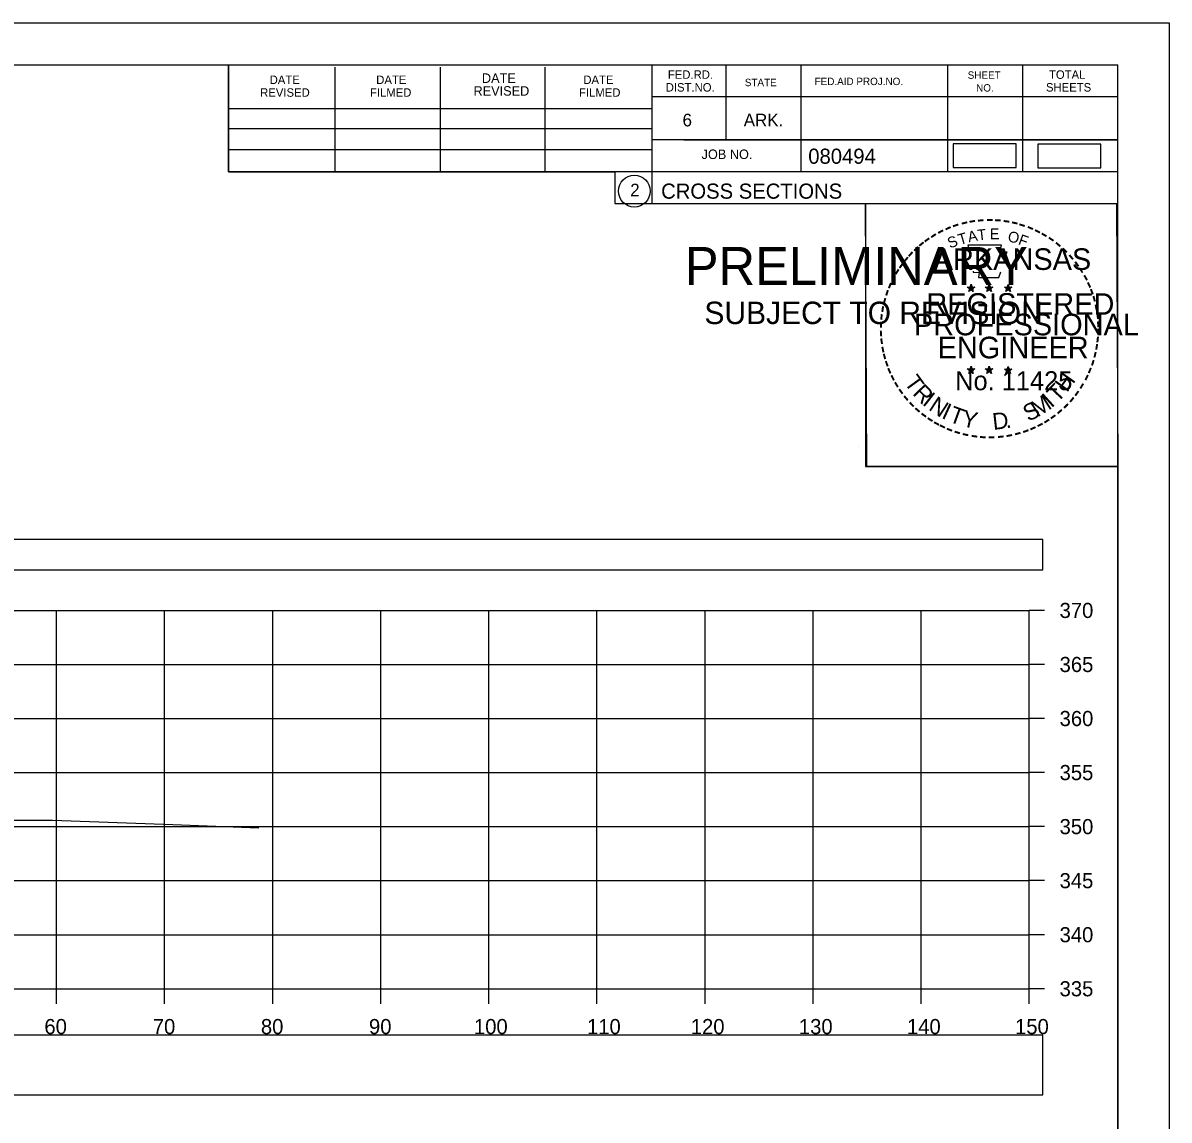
# Model space of a CAD drawing. Extents: x 1376273 to 1384221, y 378927 to 384592.
# Drawn here: x 1377114.7 to 1377220.7, y 381503.7 to 381605.2 of the extents above; entities that cross this region are included whole.
import ezdxf

# ---------------------------------------------------------------- set-up
doc = ezdxf.new("R2010")
doc.units = 0
for name, color, linetype in [('R_Axis', 7, 'Continuous'), ('R_Axis Annot', 7, 'Continuous'), ('R_Border', 7, 'Continuous'), ('R_Border PE', 7, 'Continuous'), ('R_Border Prem', 7, 'Continuous'), ('R_Drive', 7, 'Continuous'), ('R_Exist Surface', 7, 'Continuous'), ('R_Grid', 7, 'Continuous'), ('R_No Plot', 7, 'Continuous')]:
    doc.layers.add(name, color=color, linetype=linetype)

msp = doc.modelspace()

# ---------------------------------------------------------------- linework, layer by layer
at = {"layer": 'R_Axis'}
for p, q in [((1377207.77, 381515.85), (1377207.77, 381550.85)), ((1377209.17, 381550.85), (1377207.77, 381550.85)), ((1377209.17, 381545.85), (1377207.77, 381545.85)), ((1377209.17, 381540.85), (1377207.77, 381540.85)), ((1377209.17, 381535.85), (1377207.77, 381535.85)), ((1377209.17, 381530.85), (1377207.77, 381530.85)), ((1377209.17, 381525.85), (1377207.77, 381525.85)), ((1377209.17, 381520.85), (1377207.77, 381520.85)), ((1376907.77, 381515.85), (1377207.77, 381515.85)), ((1377117.77, 381514.45), (1377117.77, 381515.85)), ((1377127.77, 381514.45), (1377127.77, 381515.85)), ((1377137.77, 381514.45), (1377137.77, 381515.85)), ((1377147.77, 381514.45), (1377147.77, 381515.85)), ((1377157.77, 381514.45), (1377157.77, 381515.85)), ((1377167.77, 381514.45), (1377167.77, 381515.85)), ((1377177.77, 381514.45), (1377177.77, 381515.85)), ((1377187.77, 381514.45), (1377187.77, 381515.85)), ((1377197.77, 381514.45), (1377197.77, 381515.85)), ((1377207.77, 381514.45), (1377207.77, 381515.85)), ((1377209.17, 381515.85), (1377207.77, 381515.85))]:
    msp.add_line(p, q, dxfattribs=at)
at = {"layer": 'R_Axis Annot'}
for points in [[(1376907.2, 381554.61), (1377209.01, 381554.61), (1377209.01, 381557.42), (1376907.2, 381557.42)], [(1376907.2, 381506.05), (1377209.01, 381506.05), (1377209.01, 381511.57), (1376907.2, 381511.57)]]:
    msp.add_lwpolyline(points, close=True, dxfattribs=at)
at = {"layer": 'R_Border'}
for p, q in [((1376899.77, 381601.31), (1377215.95, 381601.31)), ((1377133.69, 381591.43), (1377133.69, 381601.31)), ((1377143.55, 381591.43), (1377143.55, 381601.11)), ((1377153.31, 381591.43), (1377153.31, 381601.11)), ((1377162.99, 381591.43), (1377162.99, 381601.11)), ((1377172.85, 381601.31), (1377172.85, 381588.51)), ((1377179.69, 381601.31), (1377179.69, 381594.37)), ((1377186.63, 381601.31), (1377186.63, 381591.43)), ((1377200.21, 381601.31), (1377200.21, 381591.43)), ((1377207.15, 381601.31), (1377207.15, 381591.43)), ((1377215.95, 381395.85), (1377215.95, 381601.31)), ((1377215.95, 381598.37), (1377172.85, 381598.37)), ((1377215.95, 381598.39), (1377215.95, 381598.39)), ((1377133.69, 381597.29), (1377172.85, 381597.29)), ((1377133.69, 381595.43), (1377172.85, 381595.43)), ((1377215.95, 381594.37), (1377172.85, 381594.37)), ((1377175.81, 381594.37), (1377215.95, 381594.37)), ((1377133.69, 381591.43), (1377133.69, 381593.49)), ((1377133.69, 381593.49), (1377172.85, 381593.49)), ((1377215.95, 381591.43), (1377133.69, 381591.43)), ((1377172.85, 381588.51), (1377215.95, 381588.51))]:
    msp.add_line(p, q, dxfattribs=at)
msp.add_circle((1377171.23, 381589.64), 1.47, dxfattribs=at)
at = {"layer": 'R_Border PE'}
for p, q in [((1377202.38, 381581.02), (1377202.34, 381580.76)), ((1377202.38, 381580.65), (1377202.38, 381581.02)), ((1377202.38, 381581.02), (1377202.43, 381580.77)), ((1377204.05, 381581.02), (1377204.01, 381580.76)), ((1377204.05, 381580.65), (1377204.05, 381581.02)), ((1377204.05, 381581.02), (1377204.1, 381580.77)), ((1377205.82, 381581), (1377205.77, 381580.75)), ((1377205.82, 381580.64), (1377205.82, 381581)), ((1377205.82, 381581), (1377205.86, 381580.75)), ((1377202.03, 381580.76), (1377202.38, 381580.65)), ((1377202.03, 381580.76), (1377202.29, 381580.72)), ((1377202.03, 381580.76), (1377202.27, 381580.64)), ((1377202.17, 381580.35), (1377202.38, 381580.65)), ((1377202.17, 381580.35), (1377202.29, 381580.6)), ((1377202.17, 381580.35), (1377202.38, 381580.57)), ((1377202.73, 381580.76), (1377202.38, 381580.65)), ((1377202.59, 381580.35), (1377202.38, 381580.65)), ((1377202.59, 381580.35), (1377202.38, 381580.57)), ((1377202.73, 381580.76), (1377202.44, 381580.71)), ((1377202.59, 381580.35), (1377202.46, 381580.64)), ((1377202.73, 381580.76), (1377202.52, 381580.66)), ((1377203.7, 381580.76), (1377204.05, 381580.65)), ((1377203.7, 381580.76), (1377203.96, 381580.72)), ((1377203.7, 381580.76), (1377203.94, 381580.64)), ((1377203.84, 381580.35), (1377204.05, 381580.65)), ((1377203.84, 381580.35), (1377203.96, 381580.6)), ((1377203.84, 381580.35), (1377204.05, 381580.57)), ((1377204.4, 381580.76), (1377204.05, 381580.65)), ((1377204.26, 381580.35), (1377204.05, 381580.65)), ((1377204.26, 381580.35), (1377204.05, 381580.57)), ((1377204.4, 381580.76), (1377204.11, 381580.71)), ((1377204.26, 381580.35), (1377204.13, 381580.64)), ((1377204.4, 381580.76), (1377204.19, 381580.66)), ((1377205.47, 381580.75), (1377205.82, 381580.64)), ((1377205.47, 381580.75), (1377205.72, 381580.7)), ((1377205.47, 381580.75), (1377205.7, 381580.63)), ((1377205.6, 381580.34), (1377205.82, 381580.64)), ((1377205.6, 381580.34), (1377205.73, 381580.59)), ((1377205.6, 381580.34), (1377205.81, 381580.56)), ((1377206.03, 381580.34), (1377205.81, 381580.56)), ((1377206.16, 381580.75), (1377205.82, 381580.64)), ((1377206.03, 381580.34), (1377205.82, 381580.64)), ((1377206.16, 381580.75), (1377205.88, 381580.7)), ((1377206.03, 381580.34), (1377205.89, 381580.63)), ((1377206.16, 381580.75), (1377205.96, 381580.65)), ((1377202.03, 381573.19), (1377202.38, 381573.08)), ((1377202.03, 381573.19), (1377202.28, 381573.14)), ((1377202.03, 381573.19), (1377202.27, 381573.07)), ((1377202.16, 381572.78), (1377202.38, 381573.08)), ((1377202.16, 381572.78), (1377202.29, 381573.02)), ((1377202.16, 381572.78), (1377202.38, 381573)), ((1377202.38, 381573.44), (1377202.34, 381573.19)), ((1377202.38, 381573.08), (1377202.38, 381573.44)), ((1377202.38, 381573.44), (1377202.43, 381573.19)), ((1377202.72, 381573.19), (1377202.38, 381573.08)), ((1377202.59, 381572.78), (1377202.38, 381573.08)), ((1377202.59, 381572.78), (1377202.38, 381572.99)), ((1377202.72, 381573.19), (1377202.44, 381573.14)), ((1377202.59, 381572.78), (1377202.45, 381573.07)), ((1377202.72, 381573.19), (1377202.52, 381573.09)), ((1377203.7, 381573.19), (1377204.05, 381573.08)), ((1377203.7, 381573.19), (1377203.95, 381573.14)), ((1377203.7, 381573.19), (1377203.93, 381573.07)), ((1377203.83, 381572.78), (1377204.05, 381573.08)), ((1377203.83, 381572.78), (1377203.96, 381573.02)), ((1377203.83, 381572.78), (1377204.04, 381573)), ((1377204.05, 381573.44), (1377204.01, 381573.19)), ((1377204.26, 381572.78), (1377204.04, 381572.99)), ((1377204.05, 381573.08), (1377204.05, 381573.44)), ((1377204.05, 381573.44), (1377204.1, 381573.19)), ((1377204.39, 381573.19), (1377204.05, 381573.08)), ((1377204.26, 381572.78), (1377204.05, 381573.08)), ((1377204.39, 381573.19), (1377204.11, 381573.14)), ((1377204.26, 381572.78), (1377204.12, 381573.07)), ((1377204.39, 381573.19), (1377204.19, 381573.09)), ((1377205.46, 381573.18), (1377205.81, 381573.07)), ((1377205.46, 381573.18), (1377205.72, 381573.13)), ((1377205.46, 381573.18), (1377205.7, 381573.06)), ((1377205.6, 381572.77), (1377205.81, 381573.07)), ((1377205.6, 381572.77), (1377205.72, 381573.01)), ((1377205.6, 381572.77), (1377205.81, 381572.99)), ((1377205.81, 381573.43), (1377205.77, 381573.18)), ((1377205.81, 381573.07), (1377205.81, 381573.43)), ((1377205.81, 381573.43), (1377205.86, 381573.18)), ((1377206.16, 381573.18), (1377205.81, 381573.07)), ((1377206.03, 381572.77), (1377205.81, 381573.07)), ((1377206.03, 381572.77), (1377205.81, 381572.98)), ((1377206.16, 381573.18), (1377205.87, 381573.13)), ((1377206.03, 381572.77), (1377205.89, 381573.06)), ((1377206.16, 381573.18), (1377205.96, 381573.08))]:
    msp.add_line(p, q, dxfattribs=at)
for points in [[(1377202.07, 381584.64), (1377202.34, 381583.81)], [(1377205.58, 381583.72), (1377205.73, 381584), (1377205.04, 381583.98), (1377205.19, 381584.64), (1377202.07, 381584.64)], [(1377202.57, 381582.22), (1377202.57, 381582.13), (1377203.13, 381582.11), (1377203.07, 381581.64), (1377204.94, 381581.64), (1377205.15, 381582.17)], [(1377202.38, 381581.02), (1377202.59, 381580.35), (1377202.03, 381580.76), (1377202.73, 381580.76), (1377202.17, 381580.35), (1377202.38, 381581.02)], [(1377204.05, 381581.02), (1377204.26, 381580.35), (1377203.7, 381580.76), (1377204.4, 381580.76), (1377203.84, 381580.35), (1377204.05, 381581.02)], [(1377205.82, 381581), (1377206.03, 381580.34), (1377205.47, 381580.75), (1377206.16, 381580.75), (1377205.6, 381580.34), (1377205.82, 381581)], [(1377202.38, 381573.44), (1377202.59, 381572.78), (1377202.03, 381573.19), (1377202.72, 381573.19), (1377202.16, 381572.78), (1377202.38, 381573.44)], [(1377204.05, 381573.44), (1377204.26, 381572.78), (1377203.7, 381573.19), (1377204.39, 381573.19), (1377203.83, 381572.78), (1377204.05, 381573.44)], [(1377205.81, 381573.43), (1377206.03, 381572.77), (1377205.46, 381573.18), (1377206.16, 381573.18), (1377205.6, 381572.77), (1377205.81, 381573.43)]]:
    msp.add_lwpolyline(points, dxfattribs=at)
for centre, radius in [((1377202.38, 381580.65), 0.172), ((1377202.38, 381580.65), 0.145), ((1377202.38, 381580.65), 0.116), ((1377202.38, 381580.65), 0.0991), ((1377202.38, 381580.65), 0.0747), ((1377202.38, 381580.65), 0.0495), ((1377202.38, 381580.65), 0.0296), ((1377204.05, 381580.65), 0.172), ((1377204.05, 381580.65), 0.145), ((1377204.05, 381580.65), 0.116), ((1377204.05, 381580.65), 0.0991), ((1377204.05, 381580.65), 0.0747), ((1377204.05, 381580.65), 0.0495), ((1377204.05, 381580.65), 0.0296), ((1377205.81, 381580.64), 0.172), ((1377205.81, 381580.64), 0.145), ((1377205.81, 381580.64), 0.116), ((1377205.81, 381580.64), 0.0991), ((1377205.81, 381580.64), 0.0747), ((1377205.81, 381580.64), 0.0495), ((1377205.81, 381580.64), 0.0296), ((1377202.38, 381573.08), 0.172), ((1377202.38, 381573.08), 0.145), ((1377202.38, 381573.08), 0.116), ((1377202.38, 381573.08), 0.0991), ((1377202.38, 381573.08), 0.0747), ((1377202.38, 381573.08), 0.0495), ((1377202.38, 381573.08), 0.0296), ((1377204.05, 381573.08), 0.172), ((1377204.05, 381573.08), 0.145), ((1377204.05, 381573.08), 0.116), ((1377204.05, 381573.08), 0.0991), ((1377204.05, 381573.08), 0.0747), ((1377204.05, 381573.08), 0.0495), ((1377204.05, 381573.08), 0.0296), ((1377205.81, 381573.07), 0.172), ((1377205.81, 381573.07), 0.145), ((1377205.81, 381573.07), 0.116), ((1377205.81, 381573.07), 0.0991), ((1377205.81, 381573.07), 0.0747), ((1377205.81, 381573.07), 0.0495), ((1377205.81, 381573.07), 0.0296)]:
    msp.add_circle(centre, radius, dxfattribs=at)
at = {"layer": 'R_Drive'}
for points in [[(1377200.72, 381591.82), (1377206.55, 381591.82), (1377206.55, 381594.01), (1377200.72, 381594.01)], [(1377208.55, 381591.81), (1377214.39, 381591.81), (1377214.39, 381593.99), (1377208.55, 381593.99)]]:
    msp.add_lwpolyline(points, close=True, dxfattribs=at)
at = {"layer": 'R_Exist Surface'}
msp.add_lwpolyline([(1377113.58, 381531.46), (1377117.39, 381531.46), (1377128.53, 381531.03), (1377136.5, 381530.73)], dxfattribs=at)
at = {"layer": 'R_Grid'}
for p, q in [((1376907.77, 381550.85), (1377207.77, 381550.85)), ((1376907.77, 381550.85), (1377207.77, 381550.85)), ((1377117.77, 381515.85), (1377117.77, 381550.85)), ((1377117.77, 381515.85), (1377117.77, 381550.85)), ((1377127.77, 381515.85), (1377127.77, 381550.85)), ((1377127.77, 381515.85), (1377127.77, 381550.85)), ((1377137.77, 381515.85), (1377137.77, 381550.85)), ((1377137.77, 381515.85), (1377137.77, 381550.85)), ((1377147.77, 381515.85), (1377147.77, 381550.85)), ((1377147.77, 381515.85), (1377147.77, 381550.85)), ((1377157.77, 381515.85), (1377157.77, 381550.85)), ((1377157.77, 381515.85), (1377157.77, 381550.85)), ((1377167.77, 381515.85), (1377167.77, 381550.85)), ((1377167.77, 381515.85), (1377167.77, 381550.85)), ((1377177.77, 381515.85), (1377177.77, 381550.85)), ((1377177.77, 381515.85), (1377177.77, 381550.85)), ((1377187.77, 381515.85), (1377187.77, 381550.85)), ((1377187.77, 381515.85), (1377187.77, 381550.85)), ((1377197.77, 381515.85), (1377197.77, 381550.85)), ((1377197.77, 381515.85), (1377197.77, 381550.85)), ((1377207.77, 381515.85), (1377207.77, 381550.85)), ((1377207.77, 381515.85), (1377207.77, 381550.85)), ((1376907.77, 381545.85), (1377207.77, 381545.85)), ((1376907.77, 381545.85), (1377207.77, 381545.85)), ((1376907.77, 381540.85), (1377207.77, 381540.85)), ((1376907.77, 381540.85), (1377207.77, 381540.85)), ((1376907.77, 381535.85), (1377207.77, 381535.85)), ((1376907.77, 381535.85), (1377207.77, 381535.85)), ((1376907.77, 381530.85), (1377207.77, 381530.85)), ((1376907.77, 381530.85), (1377207.77, 381530.85)), ((1376907.77, 381525.85), (1377207.77, 381525.85)), ((1376907.77, 381525.85), (1377207.77, 381525.85)), ((1376907.77, 381520.85), (1377207.77, 381520.85)), ((1376907.77, 381520.85), (1377207.77, 381520.85)), ((1376907.77, 381515.85), (1377207.77, 381515.85)), ((1376907.77, 381515.85), (1377207.77, 381515.85))]:
    msp.add_line(p, q, dxfattribs=at)
at = {"layer": 'R_No Plot'}
for p, q in [((1376887.37, 381605.2), (1377220.7, 381605.2)), ((1377191.98, 381566.05), (1377191.98, 381566.05))]:
    msp.add_line(p, q, dxfattribs=at)
for points in [[(1376887.36, 381605.2), (1377220.7, 381605.2), (1377220.7, 381391.86), (1376887.36, 381391.86)], [(1377133.69, 381601.31), (1377133.69, 381591.43), (1377169.42, 381591.43), (1377169.42, 381588.51), (1377192.62, 381588.51), (1377192.62, 381564.17), (1377215.95, 381564.17), (1377215.95, 381395.85), (1376899.77, 381395.85), (1376899.77, 381601.31)], [(1377192.62, 381588.51), (1377215.83, 381588.51), (1377215.95, 381564.17), (1377192.74, 381564.17)]]:
    msp.add_lwpolyline(points, close=True, dxfattribs=at)

# ---------------------------------------------------------------- texts
at = {"layer": 'R_Axis Annot'}
for s, p in [('370', (1377210.57, 381550.15)), ('365', (1377210.57, 381545.15)), ('360', (1377210.57, 381540.15)), ('355', (1377210.57, 381535.15)), ('350', (1377210.57, 381530.15)), ('345', (1377210.57, 381525.15)), ('340', (1377210.57, 381520.15)), ('335', (1377210.57, 381515.15)), ('60', (1377116.65, 381511.65)), ('70', (1377126.68, 381511.65)), ('80', (1377136.68, 381511.65)), ('90', (1377146.68, 381511.65)), ('100', (1377156.39, 381511.65)), ('110', (1377166.85, 381511.65)), ('120', (1377176.45, 381511.65)), ('130', (1377186.45, 381511.65)), ('140', (1377196.45, 381511.65)), ('150', (1377206.45, 381511.65))]:
    msp.add_text(s, height=1.4, dxfattribs=at).set_placement(p)
at = {"layer": 'R_Border'}
for s, height, p in [('DATE', 0.782, (1377137.49, 381599.55)), ('DATE', 0.782, (1377147.35, 381599.55)), ('DATE', 0.879, (1377157.13, 381599.65)), ('DATE', 0.782, (1377166.51, 381599.55)), ('FED.RD.', 0.782, (1377174.33, 381600.03)), ('STATE', 0.684, (1377181.45, 381599.35)), ('FED.AID PROJ.NO.', 0.684, (1377187.91, 381599.45)), ('SHEET', 0.684, (1377202.07, 381600.03)), ('TOTAL', 0.782, (1377209.59, 381600.03)), ('REVISED', 0.782, (1377136.61, 381598.37)), ('FILMED', 0.782, (1377146.77, 381598.37)), ('REVISED', 0.879, (1377156.35, 381598.47)), ('FILMED', 0.782, (1377166.11, 381598.37)), ('DIST.NO.', 0.782, (1377174.13, 381598.85)), ('NO.', 0.684, (1377202.85, 381598.85)), ('SHEETS', 0.782, (1377209.31, 381598.85)), ('6', 1.17, (1377175.69, 381595.63)), ('ARK.', 1.172, (1377181.35, 381595.63)), ('JOB NO.', 0.879, (1377177.45, 381592.61)), ('080494', 1.4, (1377187.32, 381592.17)), ('2', 1.17, (1377170.85, 381589.16)), ('CROSS SECTIONS', 1.4, (1377173.71, 381588.94))]:
    msp.add_text(s, height=height, rotation=360, dxfattribs=at).set_placement(p)
at = {"layer": 'R_Border PE'}
for s, height, rotation, p in [('-', 1.6, 24.3072, (1377200.19, 381585.5)), ('-', 1.6, 19.1761, (1377200.82, 381585.77)), ('-', 1.6, 13.6301, (1377201.57, 381586.01)), ('-', 1.6, 10.2193, (1377202.25, 381586.17)), ('-', 1.6, 5.8968, (1377202.98, 381586.28)), ('-', 1.6, 0.1862, (1377203.75, 381586.35)), ('-', 1.6, 357.743, (1377204.47, 381586.34)), ('-', 1.6, 352.1617, (1377205.22, 381586.28)), ('-', 1.6, 347.2049, (1377205.94, 381586.17)), ('-', 1.6, 342.3362, (1377206.57, 381586.01)), ('-', 1.6, 337.8551, (1377207.31, 381585.79)), ('-', 1.6, 36.2317, (1377198.38, 381584.42)), ('-', 1.6, 34.0636, (1377198.96, 381584.81)), ('-', 1.6, 28.7918, (1377199.55, 381585.18)), ('S', 1, 21.594, (1377200.43, 381584.32)), ('T', 1, 16.4036, (1377201.34, 381584.65)), ('A', 1, 11.2132, (1377202.17, 381584.9)), ('T', 1, 6.0228, (1377203.02, 381585.07)), ('E', 1, 0.8323, (1377204.12, 381585.18)), ('O', 1, 350.4515, (1377205.73, 381584.97)), ('F', 1, 340.0707, (1377206.68, 381584.74)), ('-', 1.6, 334.1211, (1377207.94, 381585.52)), ('-', 1.6, 329.6409, (1377208.52, 381585.24)), ('-', 1.6, 325.8627, (1377209.16, 381584.88)), ('-', 1.6, 42.9622, (1377197.47, 381583.62)), ('-', 1.6, 38.9507, (1377197.9, 381584.04)), ('ARKANSAS', 2, 360, (1377198.93, 381582.35)), ('-', 1.6, 320.5297, (1377209.77, 381584.45)), ('-', 1.6, 315.5786, (1377210.37, 381583.96)), ('-', 1.6, 50.6142, (1377196.62, 381582.66)), ('-', 1.6, 48.423, (1377197.02, 381583.14)), ('-', 1.6, 309.8797, (1377210.94, 381583.41)), ('-', 1.6, 306.6522, (1377211.46, 381582.81)), ('-', 1.6, 58.0706, (1377195.88, 381581.56)), ('-', 1.6, 54.2325, (1377196.21, 381582.09)), ('-', 1.4, 303.6753, (1377211.95, 381582.24)), ('-', 1.6, 67.7743, (1377195.31, 381580.34)), ('-', 1.6, 62.8713, (1377195.57, 381580.95)), ('-', 1.6, 299.6684, (1377212.27, 381581.63)), ('-', 1.6, 294.6628, (1377212.59, 381581.02)), ('-', 1.6, 72.3945, (1377195.09, 381579.71)), ('REGISTERED', 2, 360, (1377198.25, 381578.2)), ('DWB', 0.01, 360, (1377202.37, 381580.65)), ('DWB', 0.01, 360, (1377204.04, 381580.65)), ('DWB', 0.01, 360, (1377205.8, 381580.63)), ('-', 1.6, 290.5728, (1377212.85, 381580.45)), ('-', 1.6, 285.1233, (1377213.08, 381579.87)), ('-', 1.6, 81.2013, (1377194.76, 381578.28)), ('-', 1.6, 75.461, (1377194.89, 381578.99)), ('-', 1.6, 280.5493, (1377213.28, 381579.12)), ('-', 1.6, 85.1863, (1377194.68, 381577.59)), ('PROFESSIONAL', 2, 360, (1377197.1, 381576.3)), ('-', 1.6, 276.5962, (1377213.44, 381578.36)), ('-', 1.6, 94.1959, (1377194.69, 381576.16)), ('-', 1.6, 89.0622, (1377194.66, 381576.89)), ('-', 1.6, 274.3301, (1377213.5, 381577.63)), ('-', 1.6, 269.9407, (1377213.54, 381577)), ('-', 1.6, 98.9479, (1377194.77, 381575.5)), ('ENGINEER', 2, 360, (1377199.29, 381574.17)), ('-', 1.6, 263.5172, (1377213.52, 381576.34)), ('-', 1.6, 101.7149, (1377194.9, 381574.76)), ('-', 1.6, 105.4578, (1377195.06, 381574.17)), ('-', 1.6, 255.7626, (1377213.34, 381575)), ('-', 1.6, 260.9953, (1377213.45, 381575.68)), ('-', 1.6, 109.0874, (1377195.28, 381573.54)), ('-', 1.6, 252.8681, (1377213.16, 381574.28)), ('-', 1.6, 114.0643, (1377195.53, 381572.94)), ('-', 1.6, 115.7289, (1377195.84, 381572.32)), ('T', 1.54, 306.0406, (1377196.14, 381571.92)), ('No. 11425', 1.757, 360, (1377200.91, 381571.22)), ('DWB', 0.01, 360, (1377202.36, 381573.07)), ('DWB', 0.01, 360, (1377204.03, 381573.07)), ('DWB', 0.01, 360, (1377205.8, 381573.06)), ('H', 1.54, 54.6088, (1377211.26, 381570.95)), ('-', 1.6, 244.6197, (1377212.67, 381572.98)), ('-', 1.6, 247.8887, (1377212.93, 381573.61)), ('-', 1.6, 120.4471, (1377196.19, 381571.74)), ('R', 1.54, 314.005, (1377196.9, 381570.87)), ('T', 1.54, 46.6444, (1377210.37, 381570.01)), ('-', 1.6, 239.0712, (1377212.28, 381572.23)), ('-', 1.6, 125.8934, (1377196.6, 381571.18)), ('-', 1.6, 130.7181, (1377197.06, 381570.62)), ('I', 1.54, 321.9694, (1377197.8, 381569.94)), ('N', 1.54, 326.5002, (1377198.37, 381569.46)), ('M', 1.54, 32.6563, (1377208.52, 381568.68)), ('I', 1.54, 42.1136, (1377209.81, 381569.53)), ('-', 1.6, 231.2538, (1377211.45, 381571.01)), ('-', 1.6, 233.8452, (1377211.88, 381571.58)), ('-', 1.6, 134.2238, (1377197.58, 381570.08)), ('-', 1.6, 138.9338, (1377198.1, 381569.62)), ('I', 1.54, 335.3603, (1377199.57, 381568.68)), ('T', 1.54, 339.8912, (1377200.24, 381568.35)), ('Y', 1.54, 347.8556, (1377201.45, 381567.91)), ('S', 1.54, 26.9312, (1377207.68, 381568.28)), ('-', 1.6, 221.0851, (1377210.44, 381569.94)), ('-', 1.6, 225.7653, (1377210.97, 381570.45)), ('-', 1.6, 144.6463, (1377198.66, 381569.21)), ('-', 1.6, 148.0898, (1377199.22, 381568.84)), ('-', 1.6, 151.5704, (1377199.8, 381568.51)), ('D', 1.54, 6.3969, (1377204.44, 381567.55)), ('-', 1.6, 207.3568, (1377208.8, 381568.73)), ('-', 1.6, 212.2491, (1377209.36, 381569.08)), ('-', 1.6, 215.7363, (1377209.9, 381569.47)), ('-', 1.6, 154.6002, (1377200.32, 381568.27)), ('-', 1.6, 158.5612, (1377200.94, 381568.01)), ('-', 1.6, 162.7983, (1377201.63, 381567.8)), ('-', 1.6, 167.5555, (1377202.35, 381567.64)), ('-', 1.6, 191.2858, (1377206.15, 381567.7)), ('.', 1.54, 13.7642, (1377205.63, 381567.67)), ('-', 1.6, 195.4743, (1377206.88, 381567.9)), ('-', 1.6, 200.7184, (1377207.56, 381568.14)), ('-', 1.6, 204.2516, (1377208.18, 381568.41)), ('-', 1.6, 173.1155, (1377203.12, 381567.53)), ('-', 1.6, 176.5183, (1377203.87, 381567.47)), ('-', 1.6, 181.5918, (1377204.61, 381567.49)), ('-', 1.6, 185.8167, (1377205.42, 381567.57))]:
    msp.add_text(s, height=height, rotation=rotation, dxfattribs=at).set_placement(p)
at = {"layer": 'R_Border Prem'}
for s, height, p in [('PRELIMINARY', 3.5, (1377175.9, 381580.97)), ('DWB', 0.01, (1377176.64, 381582.82)), ('SUBJECT TO REVISION', 2.0751, (1377177.71, 381577.34))]:
    msp.add_text(s, height=height, rotation=360, dxfattribs=at).set_placement(p)

doc.saveas('drawing.dxf')
